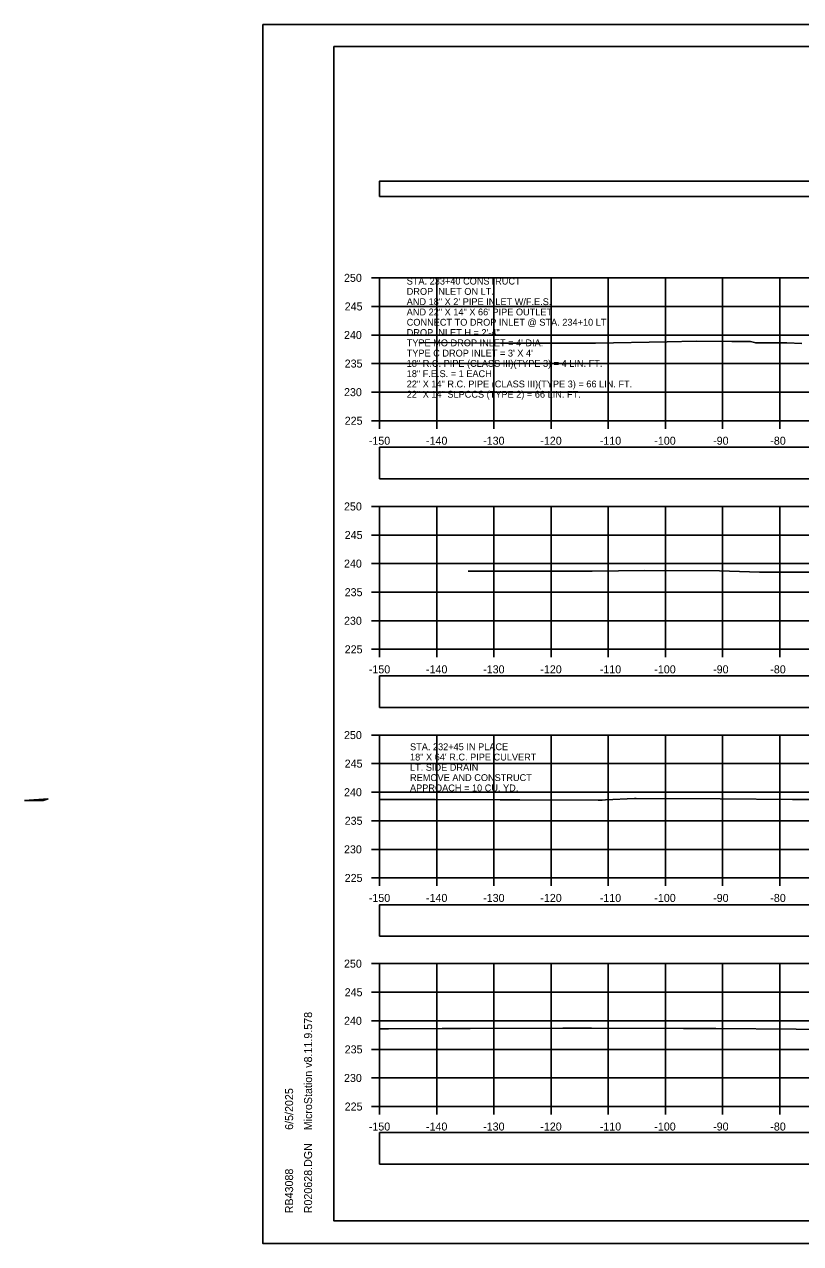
# Model space of a CAD drawing. Extents: x 1369627 to 1374022, y 380035 to 398173.
# Drawn here: x 1371886.4 to 1372022.2, y 387718.9 to 387932.3 of the extents above; entities that cross this region are included whole.
import ezdxf

# ---------------------------------------------------------------- set-up
doc = ezdxf.new("R2010")
doc.units = 0
for name, color, linetype in [('Default', 7, 'Continuous'), ('R_Axis', 7, 'Continuous'), ('R_Axis Annot', 7, 'Continuous'), ('R_Border', 7, 'Continuous'), ('R_Drive', 7, 'Continuous'), ('R_Exist Surface', 7, 'Continuous'), ('R_Grid', 7, 'Continuous'), ('R_No Plot', 7, 'Continuous'), ('R_Water', 7, 'Continuous'), ('R_Water Annot', 7, 'Continuous')]:
    doc.layers.add(name, color=color, linetype=linetype)

msp = doc.modelspace()

# ---------------------------------------------------------------- linework, layer by layer
at = {"layer": 'Default'}
for points in [[(1371948.53, 387902.15), (1372248.53, 387902.15), (1372248.53, 387904.86), (1371948.53, 387904.86)], [(1371948.53, 387852.78), (1372248.53, 387852.78), (1372248.53, 387858.3), (1371948.53, 387858.3)], [(1371948.53, 387812.76), (1372248.53, 387812.76), (1372248.53, 387818.29), (1371948.53, 387818.29)], [(1371948.53, 387772.72), (1372248.53, 387772.72), (1372248.53, 387778.24), (1371948.53, 387778.24)], [(1371948.53, 387732.83), (1372248.53, 387732.83), (1372248.53, 387738.36), (1371948.53, 387738.36)]]:
    msp.add_lwpolyline(points, close=True, dxfattribs=at)
at = {"layer": 'R_Axis'}
for p, q in [((1371947.13, 387887.93), (1371948.53, 387887.93)), ((1371948.53, 387862.93), (1371948.53, 387887.93)), ((1371947.13, 387882.93), (1371948.53, 387882.93)), ((1371947.13, 387877.93), (1371948.53, 387877.93)), ((1371947.13, 387872.93), (1371948.53, 387872.93)), ((1371947.13, 387867.93), (1371948.53, 387867.93)), ((1371947.13, 387862.93), (1371948.53, 387862.93)), ((1371948.53, 387862.93), (1372248.53, 387862.93)), ((1371948.53, 387861.53), (1371948.53, 387862.93)), ((1371958.53, 387861.53), (1371958.53, 387862.93)), ((1371968.53, 387861.53), (1371968.53, 387862.93)), ((1371978.53, 387861.53), (1371978.53, 387862.93)), ((1371988.53, 387861.53), (1371988.53, 387862.93)), ((1371998.53, 387861.53), (1371998.53, 387862.93)), ((1372008.53, 387861.53), (1372008.53, 387862.93)), ((1372018.53, 387861.53), (1372018.53, 387862.93)), ((1371947.13, 387847.93), (1371948.53, 387847.93)), ((1371948.53, 387822.93), (1371948.53, 387847.93)), ((1371947.13, 387842.93), (1371948.53, 387842.93)), ((1371947.13, 387837.93), (1371948.53, 387837.93)), ((1371947.13, 387832.93), (1371948.53, 387832.93)), ((1371947.13, 387827.93), (1371948.53, 387827.93)), ((1371947.13, 387822.93), (1371948.53, 387822.93)), ((1371948.53, 387822.93), (1372248.53, 387822.93)), ((1371948.53, 387821.53), (1371948.53, 387822.93)), ((1371958.53, 387821.53), (1371958.53, 387822.93)), ((1371968.53, 387821.53), (1371968.53, 387822.93)), ((1371978.53, 387821.53), (1371978.53, 387822.93)), ((1371988.53, 387821.53), (1371988.53, 387822.93)), ((1371998.53, 387821.53), (1371998.53, 387822.93)), ((1372008.53, 387821.53), (1372008.53, 387822.93)), ((1372018.53, 387821.53), (1372018.53, 387822.93)), ((1371947.13, 387807.93), (1371948.53, 387807.93)), ((1371948.53, 387782.93), (1371948.53, 387807.93)), ((1371947.13, 387802.93), (1371948.53, 387802.93)), ((1371947.13, 387797.93), (1371948.53, 387797.93)), ((1371947.13, 387792.93), (1371948.53, 387792.93)), ((1371947.13, 387787.93), (1371948.53, 387787.93)), ((1371947.13, 387782.93), (1371948.53, 387782.93)), ((1371948.53, 387782.93), (1372248.53, 387782.93)), ((1371948.53, 387781.53), (1371948.53, 387782.93)), ((1371958.53, 387781.53), (1371958.53, 387782.93)), ((1371968.53, 387781.53), (1371968.53, 387782.93)), ((1371978.53, 387781.53), (1371978.53, 387782.93)), ((1371988.53, 387781.53), (1371988.53, 387782.93)), ((1371998.53, 387781.53), (1371998.53, 387782.93)), ((1372008.53, 387781.53), (1372008.53, 387782.93)), ((1372018.53, 387781.53), (1372018.53, 387782.93)), ((1371947.13, 387767.93), (1371948.53, 387767.93)), ((1371948.53, 387742.93), (1371948.53, 387767.93)), ((1371947.13, 387762.93), (1371948.53, 387762.93)), ((1371947.13, 387757.93), (1371948.53, 387757.93)), ((1371947.13, 387752.93), (1371948.53, 387752.93)), ((1371947.13, 387747.93), (1371948.53, 387747.93)), ((1371947.13, 387742.93), (1371948.53, 387742.93)), ((1371948.53, 387742.93), (1372248.53, 387742.93)), ((1371948.53, 387741.53), (1371948.53, 387742.93)), ((1371958.53, 387741.53), (1371958.53, 387742.93)), ((1371968.53, 387741.53), (1371968.53, 387742.93)), ((1371978.53, 387741.53), (1371978.53, 387742.93)), ((1371988.53, 387741.53), (1371988.53, 387742.93)), ((1371998.53, 387741.53), (1371998.53, 387742.93)), ((1372008.53, 387741.53), (1372008.53, 387742.93)), ((1372018.53, 387741.53), (1372018.53, 387742.93))]:
    msp.add_line(p, q, dxfattribs=at)
at = {"layer": 'R_Border'}
for p, q in [((1371940.53, 387928.39), (1372256.71, 387928.39)), ((1371940.53, 387722.93), (1371940.53, 387928.39)), ((1371940.53, 387722.93), (1371940.53, 387722.93)), ((1372256.71, 387722.93), (1371940.53, 387722.93))]:
    msp.add_line(p, q, dxfattribs=at)
at = {"layer": 'R_Drive'}
for p, q in [((1371890.54, 387796.76), (1371886.39, 387796.49)), ((1371889.68, 387796.48), (1371890.54, 387796.76)), ((1371886.39, 387796.49), (1371889.68, 387796.48))]:
    msp.add_line(p, q, dxfattribs=at)
at = {"layer": 'R_Exist Surface'}
for points in [[(1371955.4, 387876.6), (1371969.65, 387876.52), (1371974.59, 387876.52), (1371986.32, 387876.49), (1371998.81, 387876.71), (1372003.89, 387876.83), (1372010.12, 387876.81), (1372013.43, 387876.79), (1372014.33, 387876.54), (1372019.75, 387876.56), (1372022.39, 387876.46)], [(1371964, 387836.62), (1371966.42, 387836.61), (1371983.66, 387836.59), (1371985.72, 387836.58), (1371994.94, 387836.75), (1372007.96, 387836.66), (1372015, 387836.45), (1372021.28, 387836.41), (1372034.26, 387836.44)], [(1371948.53, 387796.66), (1371952.32, 387796.65), (1371958.24, 387796.64), (1371969.61, 387796.6), (1371973.07, 387796.59), (1371986.74, 387796.55), (1371986.9, 387796.55), (1371987.46, 387796.54), (1371988.03, 387796.6), (1371993.12, 387796.83), (1371993.14, 387796.84), (1371993.41, 387796.83), (1372008.1, 387796.75), (1372020.75, 387796.68), (1372023.87, 387796.67)], [(1371948.53, 387756.54), (1371950.09, 387756.54), (1371959.46, 387756.58), (1371964.35, 387756.57), (1371980.57, 387756.62), (1371985.6, 387756.63), (1372001.71, 387756.56), (1372007.37, 387756.57), (1372021.4, 387756.47), (1372026.51, 387756.42)]]:
    msp.add_lwpolyline(points, dxfattribs=at)
at = {"layer": 'R_Grid'}
for p, q in [((1371948.53, 387887.93), (1372248.53, 387887.93)), ((1371948.53, 387862.93), (1371948.53, 387887.93)), ((1371958.53, 387862.93), (1371958.53, 387887.93)), ((1371968.53, 387862.93), (1371968.53, 387887.93)), ((1371978.53, 387862.93), (1371978.53, 387887.93)), ((1371988.53, 387862.93), (1371988.53, 387887.93)), ((1371998.53, 387862.93), (1371998.53, 387887.93)), ((1372008.53, 387862.93), (1372008.53, 387887.93)), ((1372018.53, 387862.93), (1372018.53, 387887.93)), ((1371948.53, 387882.93), (1372248.53, 387882.93)), ((1371948.53, 387877.93), (1372248.53, 387877.93)), ((1371948.53, 387872.93), (1372248.53, 387872.93)), ((1371948.53, 387867.93), (1372248.53, 387867.93)), ((1371948.53, 387862.93), (1372248.53, 387862.93)), ((1371948.53, 387847.93), (1372248.53, 387847.93)), ((1371948.53, 387822.93), (1371948.53, 387847.93)), ((1371958.53, 387822.93), (1371958.53, 387847.93)), ((1371968.53, 387822.93), (1371968.53, 387847.93)), ((1371978.53, 387822.93), (1371978.53, 387847.93)), ((1371988.53, 387822.93), (1371988.53, 387847.93)), ((1371998.53, 387822.93), (1371998.53, 387847.93)), ((1372008.53, 387822.93), (1372008.53, 387847.93)), ((1372018.53, 387822.93), (1372018.53, 387847.93)), ((1371948.53, 387842.93), (1372248.53, 387842.93)), ((1371948.53, 387837.93), (1372248.53, 387837.93)), ((1371948.53, 387832.93), (1372248.53, 387832.93)), ((1371948.53, 387827.93), (1372248.53, 387827.93)), ((1371948.53, 387822.93), (1372248.53, 387822.93)), ((1371948.53, 387807.93), (1372248.53, 387807.93)), ((1371948.53, 387782.93), (1371948.53, 387807.93)), ((1371958.53, 387782.93), (1371958.53, 387807.93)), ((1371968.53, 387782.93), (1371968.53, 387807.93)), ((1371978.53, 387782.93), (1371978.53, 387807.93)), ((1371988.53, 387782.93), (1371988.53, 387807.93)), ((1371998.53, 387782.93), (1371998.53, 387807.93)), ((1372008.53, 387782.93), (1372008.53, 387807.93)), ((1372018.53, 387782.93), (1372018.53, 387807.93)), ((1371948.53, 387802.93), (1372248.53, 387802.93)), ((1371948.53, 387797.93), (1372248.53, 387797.93)), ((1371948.53, 387792.93), (1372248.53, 387792.93)), ((1371948.53, 387787.93), (1372248.53, 387787.93)), ((1371948.53, 387782.93), (1372248.53, 387782.93)), ((1371948.53, 387767.93), (1372248.53, 387767.93)), ((1371948.53, 387742.93), (1371948.53, 387767.93)), ((1371958.53, 387742.93), (1371958.53, 387767.93)), ((1371968.53, 387742.93), (1371968.53, 387767.93)), ((1371978.53, 387742.93), (1371978.53, 387767.93)), ((1371988.53, 387742.93), (1371988.53, 387767.93)), ((1371998.53, 387742.93), (1371998.53, 387767.93)), ((1372008.53, 387742.93), (1372008.53, 387767.93)), ((1372018.53, 387742.93), (1372018.53, 387767.93)), ((1371948.53, 387762.93), (1372248.53, 387762.93)), ((1371948.53, 387757.93), (1372248.53, 387757.93)), ((1371948.53, 387752.93), (1372248.53, 387752.93)), ((1371948.53, 387747.93), (1372248.53, 387747.93)), ((1371948.53, 387742.93), (1372248.53, 387742.93))]:
    msp.add_line(p, q, dxfattribs=at)
at = {"layer": 'R_No Plot'}
for p, q in [((1371928.13, 387932.28), (1372261.46, 387932.28)), ((1371928.13, 387718.95), (1372261.46, 387718.95))]:
    msp.add_line(p, q, dxfattribs=at)
for points in [[(1371928.12, 387932.28), (1372261.46, 387932.28), (1372261.46, 387718.94), (1371928.12, 387718.94)], [(1372174.45, 387928.39), (1372194.07, 387928.39), (1372194.07, 387918.51), (1372210.18, 387918.51), (1372233.38, 387918.51), (1372233.38, 387885.84), (1372256.59, 387885.84), (1372256.71, 387722.93), (1371940.53, 387722.93), (1371940.53, 387928.39)]]:
    msp.add_lwpolyline(points, close=True, dxfattribs=at)

# ---------------------------------------------------------------- texts
at = {"layer": 'R_Axis Annot'}
for s, p in [('250', (1371942.3, 387887.23)), ('245', (1371942.42, 387882.23)), ('240', (1371942.3, 387877.23)), ('235', (1371942.42, 387872.23)), ('230', (1371942.3, 387867.23)), ('225', (1371942.42, 387862.23)), ('-150', (1371946.64, 387858.73)), ('-140', (1371956.64, 387858.73)), ('-130', (1371966.64, 387858.73)), ('-120', (1371976.64, 387858.73)), ('-110', (1371987.04, 387858.73)), ('-100', (1371996.58, 387858.73)), ('-90', (1372006.87, 387858.73)), ('-80', (1372016.87, 387858.73)), ('250', (1371942.3, 387847.23)), ('245', (1371942.42, 387842.23)), ('240', (1371942.3, 387837.23)), ('235', (1371942.42, 387832.23)), ('230', (1371942.3, 387827.23)), ('225', (1371942.42, 387822.23)), ('-150', (1371946.64, 387818.73)), ('-140', (1371956.64, 387818.73)), ('-130', (1371966.64, 387818.73)), ('-120', (1371976.64, 387818.73)), ('-110', (1371987.04, 387818.73)), ('-100', (1371996.58, 387818.73)), ('-90', (1372006.87, 387818.73)), ('-80', (1372016.87, 387818.73)), ('250', (1371942.3, 387807.23)), ('245', (1371942.42, 387802.23)), ('240', (1371942.3, 387797.23)), ('235', (1371942.42, 387792.23)), ('230', (1371942.3, 387787.23)), ('225', (1371942.42, 387782.23)), ('-150', (1371946.64, 387778.73)), ('-140', (1371956.64, 387778.73)), ('-130', (1371966.64, 387778.73)), ('-120', (1371976.64, 387778.73)), ('-110', (1371987.04, 387778.73)), ('-100', (1371996.58, 387778.73)), ('-90', (1372006.87, 387778.73)), ('-80', (1372016.87, 387778.73)), ('250', (1371942.3, 387767.23)), ('245', (1371942.42, 387762.23)), ('240', (1371942.3, 387757.23)), ('235', (1371942.42, 387752.23)), ('230', (1371942.3, 387747.23)), ('225', (1371942.42, 387742.23)), ('-150', (1371946.64, 387738.73)), ('-140', (1371956.64, 387738.73)), ('-130', (1371966.64, 387738.73)), ('-120', (1371976.64, 387738.73)), ('-110', (1371987.04, 387738.73)), ('-100', (1371996.58, 387738.73)), ('-90', (1372006.87, 387738.73)), ('-80', (1372016.87, 387738.73))]:
    msp.add_text(s, height=1.4, dxfattribs=at).set_placement(p)
at = {"layer": 'R_Border'}
for s, p in [('MicroStation v8.11.9.578', (1371936.72, 387738.78)), ('6/5/2025', (1371933.4, 387738.85)), ('R020628.DGN', (1371936.72, 387724.25)), ('RB43088', (1371933.4, 387724.25))]:
    msp.add_text(s, height=1.4, rotation=90, dxfattribs=at).set_placement(p)
at = {"layer": 'R_Water'}
for s, p in [('STA. 232+45 IN PLACE', (1371953.85, 387805.28)), ('18" X 64\' R.C. PIPE CULVERT', (1371953.85, 387803.48)), ('LT. SIDE DRAIN', (1371953.85, 387801.68)), ('REMOVE AND CONSTRUCT', (1371953.85, 387799.88)), ('APPROACH = 10 CU. YD.', (1371953.85, 387798.08))]:
    msp.add_text(s, height=1.2, dxfattribs=at).set_placement(p)
at = {"layer": 'R_Water Annot'}
for s, p in [('STA. 233+40 CONSTRUCT', (1371953.27, 387886.76)), ('DROP INLET ON LT.', (1371953.27, 387884.96)), ('AND 18" X 2\' PIPE INLET W/F.E.S.', (1371953.27, 387883.16)), ('AND 22" X 14" X 66\' PIPE OUTLET', (1371953.27, 387881.36)), ('CONNECT TO DROP INLET @ STA. 234+10 LT.', (1371953.27, 387879.56)), ('DROP INLET H = 2\'-4"', (1371953.27, 387877.76)), ("TYPE MO DROP INLET = 4' DIA.", (1371953.27, 387875.96)), ("TYPE C DROP INLET = 3' X 4'", (1371953.27, 387874.16)), ('18" R.C. PIPE (CLASS III)(TYPE 3) = 4 LIN. FT.', (1371953.27, 387872.36)), ('18" F.E.S. = 1 EACH', (1371953.27, 387870.56)), ('22" X 14" R.C. PIPE (CLASS III)(TYPE 3) = 66 LIN. FT.', (1371953.27, 387868.76)), ('22" X 14" SLPCCS (TYPE 2) = 66 LIN. FT.', (1371953.27, 387866.96))]:
    msp.add_text(s, height=1.2, dxfattribs=at).set_placement(p)

doc.saveas('drawing.dxf')
